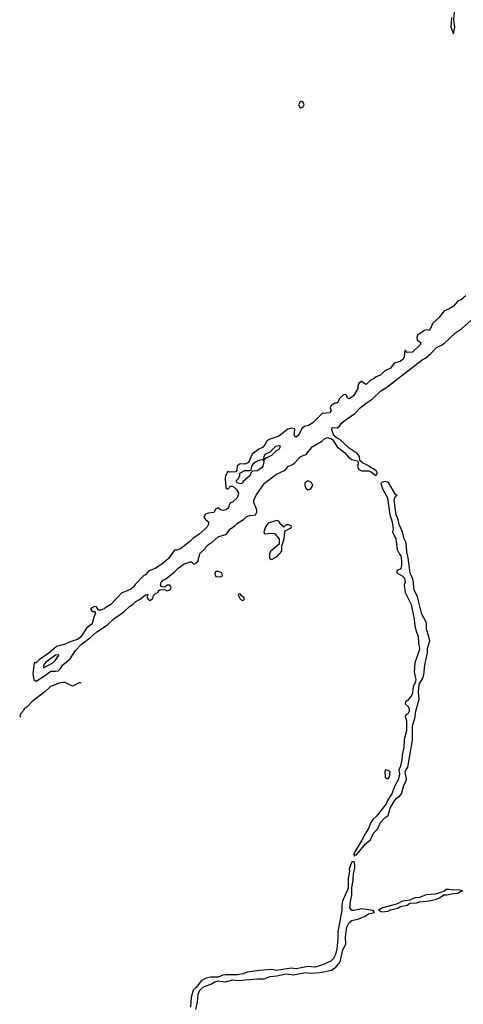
# Model space of a CAD drawing. Header units: inches. Extents: x 2701323 to 2964515, y 494916 to 722124.
# Tile 490 of 656: x 2869134 to 2872790, y 648973 to 657091. Entities that reach past the tile are written whole.
import ezdxf

# ---------------------------------------------------------------- set-up
doc = ezdxf.new("R2010")
doc.units = ezdxf.units.IN
doc.header["$MEASUREMENT"] = 0
for name, color, linetype in [('C8665', 7, 'Continuous'), ('C8674', 7, 'Continuous'), ('C8675', 7, 'Continuous')]:
    doc.layers.add(name, color=color, linetype=linetype)

msp = doc.modelspace()

# ---------------------------------------------------------------- linework, layer by layer
at = {"layer": 'C8665', "color": 2, "elevation": 2}
for points in [[(2870000, 652375.2), (2869975.2, 652364.8), (2869886, 652270), (2869837.5, 652242.5), (2869830, 652234), (2869804, 652224), (2869784, 652224), (2869766, 652250), (2869750, 652252.3), (2869730, 652242), (2869718, 652230), (2869722, 652222), (2869730, 652212), (2869751.6, 652211.6), (2869758, 652198), (2869742, 652158), (2869730.3, 652109.7), (2869684.5, 652075.5), (2869636.7, 652003.3), (2869615.8, 651984.2), (2869550, 651961.1), (2869510, 651941.5), (2869436.1, 651923.9), (2869370, 651865.1), (2869300.3, 651819.7), (2869270, 651789), (2869252, 651788), (2869242.6, 651697.4), (2869250.5, 651650.5), (2869270, 651637.3), (2869339.4, 651680.6), (2869390, 651720.5), (2869430, 651718.8), (2869450, 651722.8), (2869474.2, 651745.8), (2869490, 651771.3), (2869550, 651822), (2869595.1, 651890), (2869640.1, 651939.9), (2869719.7, 652000.3), (2869770, 652044.9), (2869858, 652102), (2869910, 652150.3), (2869980.1, 652199.9), (2870000, 652217.8)], [(2869640.4, 651620.4), (2869630, 651626), (2869570, 651597.2), (2869510, 651626.6), (2869490, 651627), (2869459.1, 651620.9), (2869387.3, 651592.7), (2869341, 651550), (2869238, 651470), (2869194.8, 651425.2), (2869172, 651410), (2869165.4, 651394.6), (2869142, 651370), (2869134, 651350), (2869142, 651342)]]:
    msp.add_lwpolyline(points, dxfattribs=at)
at = {"layer": 'C8665', "color": 2, "elevation": 6}
msp.add_lwpolyline([(2869455.5, 651855.5), (2869430, 651851.2), (2869350, 651794.3), (2869330.7, 651770), (2869330, 651747.7), (2869406.6, 651790), (2869430, 651810.7), (2869442.9, 651830), (2869442.9, 651837.1), (2869456, 651850)], close=True, dxfattribs=at)
at = {"layer": 'C8674', "color": 2, "elevation": 2}
for points in [[(2871842.2, 650000), (2871840.7, 649930), (2871795.6, 649824.4), (2871788.6, 649791.4), (2871788.2, 649750), (2871755.3, 649570), (2871756.5, 649510), (2871748.6, 649430), (2871736.9, 649383.1), (2871719.3, 649350), (2871699.1, 649330), (2871630, 649298.4), (2871570, 649280.9), (2871510, 649285.1), (2871413.4, 649266.6), (2871370, 649272), (2871250, 649253.6), (2871210, 649259.5), (2871110, 649251.8), (2871010, 649237.6), (2870974.6, 649225.4), (2870930, 649217.6), (2870830, 649216.9), (2870807, 649213), (2870770, 649197.2), (2870710, 649197), (2870670, 649189.3), (2870631, 649170), (2870587.9, 649112.1), (2870564, 649090), (2870546, 649030), (2870540.5, 648950)], [(2870585.2, 648930), (2870599.3, 648990), (2870603.7, 649056.3), (2870619, 649090), (2870650, 649118.8), (2870710, 649138.8), (2870742, 649158), (2870770, 649167.3), (2870830, 649158.4), (2870890, 649176), (2870930.8, 649170.8), (2871090, 649184.4), (2871150, 649183.8), (2871197.6, 649202.4), (2871253.1, 649206.9), (2871330, 649225.5), (2871390, 649216.3), (2871490, 649236.3), (2871530, 649230.7), (2871610, 649235.5), (2871704, 649256), (2871740.7, 649279.3), (2871775.8, 649324.2), (2871797.1, 649422.9), (2871822.9, 649470), (2871818.7, 649530), (2871826.6, 649590), (2871831.4, 649610), (2871850, 649647.3), (2871870, 649664.4), (2871930, 649678.4), (2871980.1, 649699.9), (2872010, 649718.8), (2872058, 649730), (2872048, 649748), (2871950, 649759.6), (2871890, 649747.3), (2871870, 649747.3), (2871856.2, 649770), (2871859.1, 649820.9), (2871871.8, 649870), (2871871.8, 649930), (2871881.5, 650000)]]:
    msp.add_lwpolyline(points, dxfattribs=at)
msp.add_lwpolyline([(2872670, 649921.2), (2872650, 649919), (2872630, 649904), (2872559.5, 649880.5), (2872484.9, 649875.1), (2872430, 649853.2), (2872394, 649850), (2872370, 649844), (2872350, 649832.7), (2872290, 649822.7), (2872240.7, 649799.3), (2872124.7, 649770), (2872092, 649750), (2872116, 649736), (2872170, 649742), (2872190, 649751.3), (2872250, 649764.9), (2872270, 649778.8), (2872328, 649790), (2872350, 649806), (2872406, 649810), (2872430, 649818), (2872510, 649827.7), (2872570, 649840.5), (2872593.2, 649850), (2872630, 649876), (2872655.3, 649875.3), (2872710, 649887.7), (2872746, 649890), (2872770, 649906), (2872786, 649910), (2872750, 649918), (2872710, 649914.5)], close=True, dxfattribs=at)
at = {"layer": 'C8675', "color": 2, "elevation": 2}
for points in [[(2872694, 657110), (2872688.2, 657030), (2872710, 656974), (2872721.2, 657030), (2872712.7, 657090), (2872720.9, 657190)], [(2872810, 654815.3), (2872776, 654784), (2872744.7, 654770), (2872710.6, 654729.4), (2872673.2, 654706.8), (2872630, 654688.7), (2872590, 654635.3), (2872538.8, 654590), (2872511.3, 654528.7), (2872490, 654535.3), (2872470, 654528.7), (2872411.3, 654490), (2872406, 654470), (2872411, 654450), (2872438.8, 654430), (2872434, 654410), (2872370.6, 654350), (2872328.7, 654348.7), (2872310, 654366), (2872304.7, 654350), (2872302, 654310), (2872290.4, 654290), (2872270, 654274.5), (2872221.1, 654258.9), (2872190, 654218), (2872142.5, 654197.5), (2872110, 654162), (2872072.7, 654147.3), (2872050, 654129.3), (2872022.8, 654117.2), (2871990, 654082.7), (2871950, 654108.7), (2871930, 654095.3), (2871921, 654070), (2871922, 654050), (2871884.7, 653990), (2871858, 653970), (2871846.3, 653966.3), (2871838, 653970), (2871822, 654002), (2871802, 653998), (2871771.3, 653970), (2871751.3, 653928.7), (2871730, 653928.7), (2871702, 653910), (2871694, 653890), (2871702, 653870), (2871691.3, 653850), (2871630, 653844), (2871621.4, 653838.6), (2871550, 653768.7), (2871514.4, 653745.6), (2871482, 653738), (2871459.6, 653720.4), (2871434.8, 653670), (2871411.3, 653650), (2871408, 653650), (2871395.3, 653670), (2871402, 653710), (2871398, 653718), (2871370, 653724), (2871343.5, 653716.5), (2871270, 653657.2), (2871190, 653629.3), (2871170, 653617.2), (2871154, 653586), (2871136.1, 653563.9), (2871106, 653550), (2871051, 653510), (2871019.8, 653440.2), (2870990, 653428), (2870950, 653428.7), (2870927.1, 653412.9), (2870923.6, 653376.4), (2870916, 653364), (2870862, 653362), (2870850, 653366), (2870831.3, 653330), (2870826.8, 653310), (2870832.7, 653232.7), (2870850, 653222), (2870870, 653244.7), (2870890, 653244.7), (2870919.3, 653219.3), (2870937.6, 653190), (2870935.3, 653170), (2870925.5, 653150), (2870890, 653117.2), (2870871, 653109), (2870862, 653098), (2870856, 653070), (2870850, 653062), (2870832, 653050), (2870810, 653045.2), (2870789.1, 653049.1), (2870770, 653068), (2870750, 653058), (2870732.7, 653027.3), (2870690, 653023.7), (2870666.4, 653013.6), (2870651, 652990), (2870664.7, 652970), (2870691.3, 652950), (2870691, 652931), (2870678.8, 652910), (2870659.1, 652890), (2870610, 652847), (2870563, 652817), (2870534.7, 652785.3), (2870458.8, 652730), (2870430, 652719), (2870410, 652718), (2870360.7, 652650), (2870317.3, 652610), (2870256, 652570), (2870195.9, 652544.1), (2870170, 652514), (2870155.2, 652504.8), (2870084.9, 652435.1), (2870067.7, 652410), (2870050, 652396.2), (2870000, 652375.2)], [(2870000, 652217.8), (2870036, 652250), (2870068.5, 652271.5), (2870090, 652294), (2870126.3, 652313.7), (2870170, 652350.8), (2870191.3, 652351.3), (2870183.6, 652336.4), (2870185.4, 652325.4), (2870191.6, 652311.6), (2870210, 652302), (2870230, 652322), (2870236.4, 652343.6), (2870256.4, 652363.6), (2870275.3, 652370), (2870278, 652382), (2870288.4, 652391.6), (2870330, 652394), (2870350, 652382.8), (2870374, 652390), (2870382, 652410), (2870370, 652428), (2870350, 652428.7), (2870330, 652414), (2870310, 652415.3), (2870301.2, 652421.2), (2870295.3, 652430), (2870299.3, 652450), (2870317.2, 652470), (2870339.3, 652480.7), (2870405.6, 652534.4), (2870439.3, 652570), (2870490, 652604), (2870542, 652622), (2870550, 652622), (2870570, 652602), (2870590, 652612), (2870608.7, 652631.3), (2870608.7, 652648.7), (2870617.2, 652670), (2870619, 652690), (2870665.1, 652734.9), (2870673.2, 652750), (2870697.2, 652770), (2870717.7, 652782.3), (2870770, 652828), (2870838, 652850), (2870865.2, 652890), (2870905.1, 652914.9), (2870930, 652940.7), (2870979, 652970), (2871006, 652994), (2871030, 653004.9), (2871078, 653010), (2871088.7, 653030), (2871088.7, 653050), (2871064, 653110), (2871062.7, 653130), (2871082, 653170), (2871152.3, 653270), (2871250, 653344), (2871322, 653378), (2871348.7, 653410), (2871378, 653422), (2871401.2, 653438.8), (2871449, 653490), (2871494.5, 653505.5), (2871545.2, 653570), (2871623.3, 653616.7), (2871650, 653639.1), (2871670, 653645.5), (2871698.8, 653638.8), (2871710.8, 653630.8), (2871751, 653570), (2871810, 653522), (2871844.9, 653484.9), (2871870, 653466), (2871915.3, 653455.3), (2871922, 653450), (2871924.7, 653430), (2871918, 653410), (2871926.4, 653386.4), (2871950, 653371), (2872011.6, 653371.6), (2872026.4, 653366.4), (2872070, 653332), (2872082, 653350), (2872072.1, 653372.1), (2872050, 653388), (2872030, 653395.3), (2872015.3, 653410), (2871958.6, 653438.6), (2871938, 653458), (2871933.2, 653490), (2871915.9, 653515.9), (2871850, 653558.4), (2871773.2, 653630), (2871743.6, 653643.6), (2871722.4, 653662.4), (2871706.6, 653710), (2871709.2, 653730), (2871750, 653727.7), (2871770, 653738.8), (2871792.3, 653770), (2871815.1, 653790), (2871896.3, 653843.7), (2871940.9, 653890), (2871990, 653930.4), (2872038.3, 653961.7), (2872110, 654030.4), (2872159.4, 654060.6), (2872450, 654287.7), (2872478, 654302), (2872521.2, 654338.8), (2872569.3, 654390), (2872611.4, 654408.6), (2872634.7, 654425.3), (2872727, 654510), (2872776.4, 654543.6), (2872852.3, 654610)], [(2871881.5, 650000), (2871882.9, 650010), (2871883.7, 650050), (2871895.1, 650095.1), (2871897.2, 650130), (2871890, 650148), (2871870, 650148.7), (2871848.3, 650091.7), (2871850.8, 650070), (2871842.4, 650010), (2871842.2, 650000)]]:
    msp.add_lwpolyline(points, dxfattribs=at)
for points in [[(2871458, 656418), (2871450, 656418), (2871442, 656410), (2871431.3, 656390), (2871442, 656370), (2871450, 656366), (2871470, 656372), (2871479, 656390), (2871470, 656408)], [(2870950, 653264), (2870929.1, 653269.1), (2870918, 653290), (2870934, 653306), (2870948, 653330), (2870948.4, 653351.6), (2870990, 653374), (2871030, 653374), (2871042, 653378), (2871048, 653410), (2871063.7, 653436.3), (2871090, 653454.8), (2871130, 653464.7), (2871138, 653462), (2871147.3, 653472.7), (2871148, 653490), (2871158, 653510), (2871194.6, 653525.4), (2871245.6, 653574.4), (2871270, 653582), (2871278, 653578), (2871282, 653570), (2871270, 653548), (2871244.7, 653535.3), (2871210, 653498), (2871170, 653478), (2871162, 653478), (2871142, 653458), (2871144.7, 653444.7), (2871139.1, 653410), (2871130, 653397.2), (2871090, 653372.7), (2871051.6, 653368.4), (2871042, 653358), (2871031, 653330), (2870975.3, 653284.7), (2870970, 653269)], [(2871510, 653288.7), (2871496.9, 653283.1), (2871484.7, 653270), (2871484.7, 653250), (2871491.3, 653230), (2871510, 653216), (2871530, 653222), (2871548.7, 653250), (2871542, 653270), (2871530, 653282)], [(2872150, 653282.7), (2872122, 653278), (2872111.6, 653268.4), (2872123.4, 653223.4), (2872164.9, 653150), (2872184, 653010), (2872204.9, 652950), (2872210.7, 652890), (2872206.8, 652870), (2872233, 652810), (2872243.8, 652723.8), (2872263.4, 652683.4), (2872274.8, 652670), (2872280.7, 652630), (2872280.7, 652590), (2872274.8, 652570), (2872270, 652562), (2872242, 652550), (2872242, 652530), (2872287.1, 652507.1), (2872306, 652486), (2872310.7, 652450), (2872302.8, 652430), (2872310.8, 652370), (2872360.5, 652270), (2872385.5, 652150), (2872390.5, 652090), (2872403, 652043), (2872417.3, 652010), (2872420.3, 651950), (2872428, 651910), (2872425.5, 651890), (2872390.7, 651790), (2872386.4, 651713.6), (2872398, 651650), (2872393, 651627), (2872375.5, 651590), (2872372.5, 651547.5), (2872367.7, 651530), (2872350, 651499), (2872330, 651478), (2872312.7, 651467.3), (2872312, 651450), (2872336, 651430), (2872342.8, 651410), (2872342.8, 651390), (2872330, 651362), (2872318, 651362), (2872312, 651350), (2872322.8, 651310), (2872320.5, 651230), (2872302.8, 651157.2), (2872298.7, 651090), (2872286, 651030), (2872283.8, 650990), (2872270.5, 650929.5), (2872258, 650910), (2872265.5, 650870), (2872257.1, 650830), (2872226, 650774), (2872200.5, 650710), (2872165.7, 650654.3), (2872154, 650626), (2872074.9, 650525.1), (2872043.9, 650496.1), (2872026.9, 650473.1), (2872010, 650424), (2871979.9, 650380.1), (2871953.8, 650326.2), (2871894.8, 650230), (2871887.7, 650210), (2871890, 650194), (2871895.3, 650204.7), (2871910, 650206.8), (2871984.7, 650295.3), (2872024, 650330), (2872050, 650384.7), (2872082, 650418), (2872108.5, 650471.5), (2872146.7, 650513.3), (2872169.5, 650530.5), (2872186.6, 650590), (2872217.1, 650642.9), (2872237, 650670), (2872263.7, 650690), (2872279.5, 650710), (2872298.6, 650781.4), (2872316.2, 650810), (2872322, 650830), (2872312, 650890), (2872318, 650910), (2872331.8, 650930), (2872372.3, 651150), (2872372, 651270), (2872391.3, 651328.7), (2872399.6, 651390), (2872427.3, 651490), (2872420.7, 651550), (2872426, 651610), (2872456.6, 651663.4), (2872465.1, 651690), (2872471.8, 651770), (2872495.1, 651870), (2872495.6, 651910), (2872513.2, 651970), (2872507, 652007), (2872486, 652066), (2872487.5, 652107.5), (2872483.6, 652123.6), (2872447.3, 652190), (2872413.6, 652333.6), (2872384.5, 652390), (2872377, 652470), (2872351.4, 652531.5), (2872334.9, 652654.9), (2872323.9, 652703.9), (2872318, 652778), (2872302, 652810), (2872289.4, 652870), (2872262.7, 652930), (2872254.5, 652970), (2872237, 653010), (2872219.3, 653130), (2872230, 653162), (2872246, 653170), (2872230, 653178), (2872174.5, 653274.5)], [(2871250, 652962), (2871180.5, 652939.5), (2871158.8, 652910), (2871146, 652870), (2871151.6, 652851.6), (2871210, 652858.8), (2871234.4, 652854.4), (2871272, 652810), (2871271.6, 652768.4), (2871204.7, 652710), (2871192, 652690), (2871194, 652650), (2871210, 652642), (2871254.6, 652665.4), (2871294, 652710), (2871295.3, 652750), (2871314, 652810), (2871318, 652870), (2871322, 652878), (2871370, 652902), (2871374, 652910), (2871370, 652918), (2871350, 652926), (2871330, 652926), (2871310, 652906), (2871290, 652926), (2871270, 652958)], [(2870770, 652542), (2870750, 652542), (2870744, 652536), (2870742, 652522), (2870750, 652502), (2870790, 652498), (2870808, 652510), (2870798, 652530)], [(2870943.6, 652356.4), (2870934, 652350), (2870942, 652330), (2870950, 652314), (2870970, 652302), (2870986, 652310), (2870978, 652330), (2870962, 652342), (2870954.6, 652354.6)], [(2872150, 650906), (2872142, 650890), (2872146.8, 650850), (2872150, 650842), (2872170, 650832), (2872182, 650850), (2872188, 650890), (2872170, 650902)]]:
    msp.add_lwpolyline(points, close=True, dxfattribs=at)

doc.saveas('drawing.dxf')
